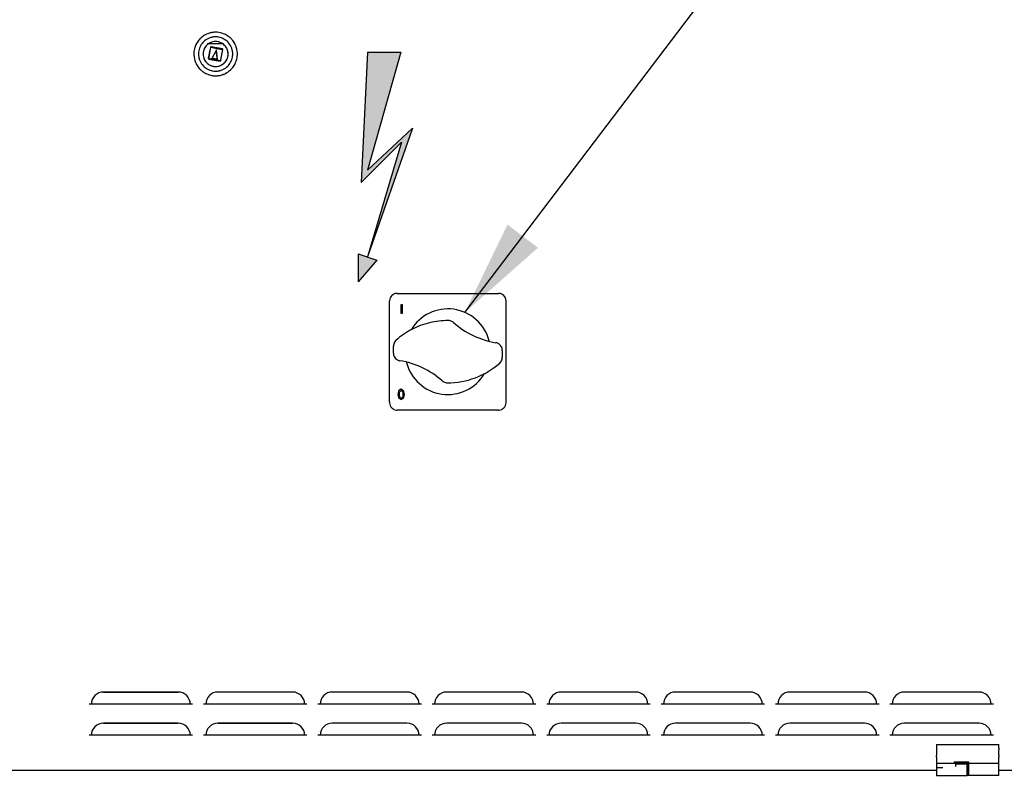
# Model space of a CAD drawing. Extents: x -156717 to 425753, y -51191 to 363295.
# Tile 320 of 502: x 139087 to 139720, y 112828 to 113314. Entities that reach past the tile are written whole.
import ezdxf

# ---------------------------------------------------------------- set-up
doc = ezdxf.new("R2010")
doc.units = 0
doc.header["$LTSCALE"] = 50
doc.layers.get('0').update_dxf_attribs({"linetype": 'CONTINUOUS'})
doc.layers.get('Defpoints').update_dxf_attribs({"linetype": 'CONTINUOUS'})
doc.layers.add('SYMBOLES', color=7, linetype='CONTINUOUS')
doc.layers.add('WL570---_TOEVOER', color=3, linetype='CONTINUOUS')
doc.styles.get("Standard").update_dxf_attribs({"font": 'ARIAL.TTF'})
doc.dimstyles.new('ISO-25', dxfattribs={"dimtxt": 2.5, "dimasz": 2.5, "dimexe": 1.25, "dimexo": 0.625, "dimtad": 1, "dimtih": 1, "dimdec": 4, "dimdsep": 46, "dimtxsty": 'Standard', "dimcen": 2.5, "dimadec": 0, "dimazin": 0, "dimtfac": 1, "dimtdec": 4, "dimtmove": 0, "dimatfit": 3, "dimfxl": 0, "dimtvp": 1, "dimtolj": 1, "dimtzin": 0, "dimarcsym": 0})

# ---------------------------------------------------------------- blocks, each defined once
blk = doc.blocks.new('*D171')
at = {"layer": 'Defpoints', "color": 0, "transparency": 16777216}
for p in [(140726.76, 113760.31), (138453.29, 112134.01), (140726.76, 112134.01)]:
    blk.add_point(p, dxfattribs=at)
at = {"layer": 'WL570---_TOEVOER', "color": 0, "lineweight": -2, "transparency": 16777216}
for p, q in [((138453.29, 112165.26), (138453.29, 113822.81)), ((140726.76, 112165.26), (140726.76, 113822.81)), ((138578.29, 113760.31), (140601.76, 113760.31))]:
    blk.add_line(p, q, dxfattribs=at)
at = {"layer": 'WL570---_TOEVOER', "color": 0, "transparency": 16777216}
for points in [[(138578.29, 113781.15), (138578.29, 113739.48), (138453.29, 113760.31)], [(140601.76, 113781.15), (140601.76, 113739.48), (140726.76, 113760.31)]]:
    blk.add_solid(points, dxfattribs=at)
at = {"layer": 'WL570---_TOEVOER', "color": 0, "transparency": 16777216, "insert": (139607.85, 113855.43), "char_height": 125, "attachment_point": 5}
blk.add_mtext('\\A1;2273 HT', dxfattribs=at)
blk = doc.blocks.new('ELECTRIQUE_BL3', base_point=(332.372, 254.854))
at = {"layer": 'SYMBOLES', "color": 2, "linetype": 'Continuous'}
for p, q in [((331.902, 257.854), (331.744, 254.449)), ((331.902, 257.854), (332.775, 257.854)), ((332.775, 257.854), (331.906, 254.773)), ((331.906, 254.773), (333.08, 255.869)), ((333.08, 255.869), (331.906, 252.503)), ((331.744, 254.449), (332.798, 255.503)), ((332.798, 255.503), (331.906, 252.503)), ((331.663, 252.584), (331.663, 251.854)), ((331.663, 252.584), (332.149, 252.422)), ((332.149, 252.422), (331.663, 251.854))]:
    blk.add_line(p, q, dxfattribs=at)
for points in [[(331.906, 254.773), (331.744, 254.449), (332.775, 257.854)], [(331.744, 254.449), (331.902, 257.854), (332.775, 257.854)], [(331.906, 254.773), (333.08, 255.869), (332.798, 255.503)], [(333.08, 255.869), (331.906, 252.503), (332.798, 255.503)], [(332.798, 255.503), (331.744, 254.449), (331.906, 254.773)], [(331.663, 251.854), (331.663, 252.584), (332.149, 252.422)]]:
    blk.add_solid(points, dxfattribs=at)

msp = doc.modelspace()

# ---------------------------------------------------------------- linework, layer by layer
at = {"color": 2, "linetype": 'Continuous'}
for p, q in [((139372.91326, 113126.08265), (139619.28542, 113450.40251)), ((139209.52146, 113296.55939), (139208.34141, 113290.25789)), ((139208.61611, 113290.17113), (139209.71808, 113296.52257)), ((139209.68393, 113296.52896), (139209.56746, 113296.55078)), ((139209.56746, 113296.55078), (139209.81638, 113296.50416)), ((139209.58859, 113296.69945), (139209.81638, 113296.50416)), ((139209.81638, 113296.50416), (139209.68393, 113296.52896)), ((139209.71808, 113296.52257), (139213.45369, 113295.82302)), ((139209.81638, 113296.50416), (139209.82846, 113296.78622)), ((139209.84785, 113296.67223), (139209.81638, 113296.50416)), ((139209.82846, 113296.78622), (139209.84785, 113296.67223)), ((139213.50892, 113296.11794), (139209.87161, 113296.79908)), ((139212.51964, 113293.38481), (139210.94772, 113290.34004)), ((139211.07211, 113290.27582), (139212.64403, 113293.32059)), ((139213.0548, 113294.42141), (139212.51964, 113293.38481)), ((139212.64403, 113293.32059), (139213.17919, 113294.35719)), ((139213.26887, 113294.83605), (139213.0548, 113294.42141)), ((139213.17919, 113294.35719), (139213.30301, 113293.19719)), ((139213.31839, 113294.37205), (139213.26887, 113294.83605)), ((139213.30301, 113293.19719), (139213.64546, 113289.98887)), ((139213.44221, 113293.21204), (139213.31839, 113294.37205)), ((139213.78466, 113290.00373), (139213.44221, 113293.21204)), ((139213.45369, 113295.82302), (139217.18931, 113295.12346)), ((139217.14623, 113295.43679), (139213.50892, 113296.11794)), ((139217.18931, 113295.12346), (139215.94484, 113288.47797)), ((139216.11568, 113288.30355), (139217.38592, 113295.08665)), ((139217.22068, 113295.41245), (139217.091, 113295.14188)), ((139217.13762, 113295.3908), (139217.091, 113295.14188)), ((139217.091, 113295.14188), (139217.11581, 113295.27432)), ((139217.091, 113295.14188), (139217.37306, 113295.1298)), ((139217.25907, 113295.1104), (139217.091, 113295.14188)), ((139217.11581, 113295.27432), (139217.13762, 113295.3908)), ((139217.37306, 113295.1298), (139217.25907, 113295.1104)), ((139208.27699, 113289.91389), (139208.15918, 113289.28477)), ((139208.17204, 113289.24161), (139208.28603, 113289.26101)), ((139208.4541, 113289.22954), (139208.17204, 113289.24161)), ((139208.34141, 113290.25789), (139208.27699, 113289.91389)), ((139208.28603, 113289.26101), (139208.4541, 113289.22954)), ((139208.32442, 113288.95896), (139208.4541, 113289.22954)), ((139208.39887, 113288.93462), (139210.48228, 113288.54447)), ((139208.40748, 113288.98062), (139208.4541, 113289.22954)), ((139208.42929, 113289.09709), (139208.40748, 113288.98062)), ((139208.4541, 113289.22954), (139208.42929, 113289.09709)), ((139208.43569, 113289.13123), (139208.55736, 113289.83251)), ((139210.53365, 113288.76724), (139208.43569, 113289.13123)), ((139208.55736, 113289.83251), (139208.61611, 113290.17113)), ((139210.74671, 113289.9507), (139210.44462, 113289.36555)), ((139210.44462, 113289.36555), (139211.0919, 113289.24434)), ((139210.48228, 113288.54447), (139210.94462, 113288.45789)), ((139211.00166, 113288.68604), (139210.53365, 113288.76724)), ((139210.65532, 113289.46852), (139210.8711, 113289.88648)), ((139211.11767, 113289.38193), (139210.65532, 113289.46852)), ((139210.94772, 113290.34004), (139210.74671, 113289.9507)), ((139210.8711, 113289.88648), (139211.07211, 113290.27582)), ((139210.94462, 113288.45789), (139213.12773, 113288.04907)), ((139213.18984, 113288.3064), (139211.00166, 113288.68604)), ((139211.0919, 113289.24434), (139213.27501, 113288.83551)), ((139213.30078, 113288.97311), (139211.11767, 113289.38193)), ((139213.12773, 113288.04907), (139213.59008, 113287.96249)), ((139213.64866, 113288.22679), (139213.18984, 113288.3064)), ((139213.27501, 113288.83551), (139213.92229, 113288.7143)), ((139213.76312, 113288.88653), (139213.30078, 113288.97311)), ((139213.59008, 113287.96249), (139215.67349, 113287.57234)), ((139213.64546, 113289.98887), (139213.7132, 113289.35426)), ((139215.82702, 113287.84885), (139213.64866, 113288.22679)), ((139213.7132, 113289.35426), (139213.76312, 113288.88653)), ((139213.8524, 113289.36911), (139213.78466, 113290.00373)), ((139213.92229, 113288.7143), (139213.8524, 113289.36911)), ((139215.69725, 113287.69919), (139215.72872, 113287.86725)), ((139215.71664, 113287.5852), (139215.69725, 113287.69919)), ((139215.72872, 113287.86725), (139215.71664, 113287.5852)), ((139215.72872, 113287.86725), (139215.86117, 113287.84245)), ((139215.97764, 113287.82064), (139215.72872, 113287.86725)), ((139215.99929, 113287.73758), (139215.72872, 113287.86725)), ((139215.94484, 113288.47797), (139215.82702, 113287.84885)), ((139215.86117, 113287.84245), (139215.97764, 113287.82064)), ((139216.02364, 113287.81203), (139216.11568, 113288.30355))]:
    msp.add_line(p, q, dxfattribs=at)
at = {"color": 6, "linetype": 'Continuous'}
for p, q in [((139207.66612, 113298.91869), (139208.95614, 113298.91869)), ((139208.95614, 113298.91869), (139209.59015, 113298.91869)), ((139209.59015, 113298.91869), (139212.77255, 113298.91869)), ((139212.77255, 113298.91869), (139215.95495, 113298.91869)), ((139215.95495, 113298.91869), (139217.77897, 113298.91869)), ((139208.38126, 113290.47068), (139209.22395, 113294.97068)), ((139209.87161, 113296.79908), (139210.56216, 113296.66976)), ((139210.56216, 113296.66976), (139213.50892, 113296.11794)), ((139212.95501, 113293.16004), (139213.03398, 113293.58195)), ((139213.03398, 113293.58195), (139213.1088, 113293.98172)), ((139213.1088, 113293.98172), (139213.17919, 113294.35719)), ((139213.50892, 113296.11794), (139215.73272, 113295.7015)), ((139215.73272, 113295.7015), (139217.14623, 113295.43679)), ((139208.15918, 113289.28477), (139208.27699, 113289.91389)), ((139208.27699, 113289.91389), (139208.38126, 113290.47068)), ((139209.79733, 113288.67274), (139210.48228, 113288.54447)), ((139210.48228, 113288.54447), (139213.59008, 113287.96249)), ((139210.65532, 113289.46852), (139210.8114, 113289.54483)), ((139210.8114, 113289.54483), (139210.98839, 113289.63133)), ((139210.98839, 113289.63133), (139211.18208, 113289.72593)), ((139213.3652, 113289.31711), (139213.51137, 113289.15901)), ((139213.51137, 113289.15901), (139213.64507, 113289.01434)), ((139213.59008, 113287.96249), (139214.9783, 113287.70252)), ((139213.64507, 113289.01434), (139213.76312, 113288.88653)), ((139214.9783, 113287.70252), (139215.67349, 113287.57234)), ((139324.48883, 113068.33508), (139324.48883, 113133.34455)), ((139329.48956, 113138.34528), (139394.49904, 113138.34528)), ((139399.49977, 113068.33508), (139399.49977, 113133.34455)), ((139331.98993, 113131.23102), (139332.70743, 113131.23102)), ((139331.98993, 113125.28603), (139331.98993, 113131.23102)), ((139332.70743, 113131.23102), (139332.70743, 113125.28603)), ((139332.70743, 113125.28603), (139331.98993, 113125.28603)), ((139326.9892, 113100.00049), (139326.9892, 113104.38135)), ((139396.9994, 113101.67914), (139396.9994, 113097.29828)), ((139331.89493, 113076.66311), (139330.37449, 113075.61688)), ((139333.54328, 113075.71581), (139331.89493, 113076.66311)), ((139329.99038, 113074.16838), (139329.7696, 113073.33581)), ((139329.7696, 113073.33581), (139330.43658, 113070.9558)), ((139330.37449, 113075.61688), (139329.99038, 113074.16838)), ((139330.43658, 113070.9558), (139332.08493, 113070.00851)), ((139330.84976, 113073.33581), (139330.93691, 113074.27153)), ((139330.92852, 113072.44547), (139330.84976, 113073.33581)), ((139331.12492, 113071.73307), (139330.92852, 113072.44547)), ((139330.93691, 113074.27153), (139331.15645, 113075.01466)), ((139331.42479, 113071.20246), (139331.12492, 113071.73307)), ((139331.15645, 113075.01466), (139331.49824, 113075.55179)), ((139331.81383, 113070.90628), (139331.42479, 113071.20246)), ((139331.49824, 113075.55179), (139331.94193, 113075.79386)), ((139332.03792, 113070.87776), (139331.81383, 113070.90628)), ((139331.94193, 113075.79386), (139332.16603, 113075.76534)), ((139332.48161, 113071.11982), (139332.03792, 113070.87776)), ((139332.08493, 113070.00851), (139333.60537, 113071.05473)), ((139332.16603, 113075.76534), (139332.55507, 113075.46915)), ((139332.82341, 113071.65695), (139332.48161, 113071.11982)), ((139332.55507, 113075.46915), (139332.85494, 113074.93854)), ((139333.04295, 113072.40008), (139332.82341, 113071.65695)), ((139332.85494, 113074.93854), (139333.05134, 113074.22614)), ((139333.13009, 113073.33581), (139333.04295, 113072.40008)), ((139333.05134, 113074.22614), (139333.13009, 113073.33581)), ((139334.21025, 113073.33581), (139333.54328, 113075.71581)), ((139333.60537, 113071.05473), (139333.98947, 113072.50323)), ((139333.98947, 113072.50323), (139334.21025, 113073.33581)), ((139394.49904, 113063.33435), (139329.48956, 113063.33435)), ((139140.71605, 112882.05392), (139188.72304, 112882.05392)), ((139188.72304, 112882.05392), (139140.71605, 112882.05392)), ((139262.23376, 112882.05392), (139214.22676, 112882.05392)), ((139262.23376, 112882.05392), (139214.22676, 112882.05392)), ((139335.74448, 112882.05392), (139287.73748, 112882.05392)), ((139335.74448, 112882.05392), (139287.73748, 112882.05392)), ((139409.25519, 112882.05392), (139361.24819, 112882.05392)), ((139409.25519, 112882.05392), (139361.24819, 112882.05392)), ((139482.76591, 112882.05392), (139434.75891, 112882.05392)), ((139482.76591, 112882.05392), (139434.75891, 112882.05392)), ((139556.27662, 112882.05392), (139508.26962, 112882.05392)), ((139556.27662, 112882.05392), (139508.26962, 112882.05392)), ((139629.78734, 112882.05392), (139581.78034, 112882.05392)), ((139629.78734, 112882.05392), (139581.78034, 112882.05392)), ((139703.29805, 112882.05392), (139655.29106, 112882.05392)), ((139703.29805, 112882.05392), (139655.29106, 112882.05392)), ((139132.96892, 112874.30679), (139131.4687, 112874.30679)), ((139140.71605, 112874.30679), (139132.96892, 112874.30679)), ((139188.72304, 112874.30679), (139140.71605, 112874.30679)), ((139196.47017, 112874.30679), (139188.72304, 112874.30679)), ((139197.97039, 112874.30679), (139196.47017, 112874.30679)), ((139206.47963, 112874.30679), (139204.97941, 112874.30679)), ((139214.22676, 112874.30679), (139206.47963, 112874.30679)), ((139262.23376, 112874.30679), (139214.22676, 112874.30679)), ((139269.98089, 112874.30679), (139262.23376, 112874.30679)), ((139271.48111, 112874.30679), (139269.98089, 112874.30679)), ((139279.99035, 112874.30679), (139278.49013, 112874.30679)), ((139287.73748, 112874.30679), (139279.99035, 112874.30679)), ((139335.74448, 112874.30679), (139287.73748, 112874.30679)), ((139343.4916, 112874.30679), (139335.74448, 112874.30679)), ((139344.99182, 112874.30679), (139343.4916, 112874.30679)), ((139353.50106, 112874.30679), (139352.00085, 112874.30679)), ((139361.24819, 112874.30679), (139353.50106, 112874.30679)), ((139409.25519, 112874.30679), (139361.24819, 112874.30679)), ((139417.00232, 112874.30679), (139409.25519, 112874.30679)), ((139418.50254, 112874.30679), (139417.00232, 112874.30679)), ((139427.01178, 112874.30679), (139425.51156, 112874.30679)), ((139434.75891, 112874.30679), (139427.01178, 112874.30679)), ((139482.76591, 112874.30679), (139434.75891, 112874.30679)), ((139490.51304, 112874.30679), (139482.76591, 112874.30679)), ((139492.01325, 112874.30679), (139490.51304, 112874.30679)), ((139500.5225, 112874.30679), (139499.02228, 112874.30679)), ((139508.26962, 112874.30679), (139500.5225, 112874.30679)), ((139556.27662, 112874.30679), (139508.26962, 112874.30679)), ((139564.02375, 112874.30679), (139556.27662, 112874.30679)), ((139565.52397, 112874.30679), (139564.02375, 112874.30679)), ((139574.03321, 112874.30679), (139572.53299, 112874.30679)), ((139581.78034, 112874.30679), (139574.03321, 112874.30679)), ((139629.78734, 112874.30679), (139581.78034, 112874.30679)), ((139637.53447, 112874.30679), (139629.78734, 112874.30679)), ((139639.03469, 112874.30679), (139637.53447, 112874.30679)), ((139647.54393, 112874.30679), (139646.04371, 112874.30679)), ((139655.29106, 112874.30679), (139647.54393, 112874.30679)), ((139703.29805, 112874.30679), (139655.29106, 112874.30679)), ((139711.04518, 112874.30679), (139703.29805, 112874.30679)), ((139712.5454, 112874.30679), (139711.04518, 112874.30679)), ((139140.71605, 112862.05101), (139188.72304, 112862.05101)), ((139188.72304, 112862.05101), (139140.71605, 112862.05101)), ((139214.22676, 112862.05101), (139262.23376, 112862.05101)), ((139262.23376, 112862.05101), (139214.22676, 112862.05101)), ((139335.74448, 112862.05101), (139287.73748, 112862.05101)), ((139335.74448, 112862.05101), (139287.73748, 112862.05101)), ((139409.25519, 112862.05101), (139361.24819, 112862.05101)), ((139409.25519, 112862.05101), (139361.24819, 112862.05101)), ((139482.76591, 112862.05101), (139434.75891, 112862.05101)), ((139482.76591, 112862.05101), (139434.75891, 112862.05101)), ((139556.27662, 112862.05101), (139508.26962, 112862.05101)), ((139556.27662, 112862.05101), (139508.26962, 112862.05101)), ((139629.78734, 112862.05101), (139581.78034, 112862.05101)), ((139629.78734, 112862.05101), (139581.78034, 112862.05101)), ((139703.29805, 112862.05101), (139655.29106, 112862.05101)), ((139703.29805, 112862.05101), (139655.29106, 112862.05101)), ((139132.96892, 112854.30388), (139131.4687, 112854.30388)), ((139140.71605, 112854.30388), (139132.96892, 112854.30388)), ((139188.72304, 112854.30388), (139140.71605, 112854.30388)), ((139196.47017, 112854.30388), (139188.72304, 112854.30388)), ((139197.97039, 112854.30388), (139196.47017, 112854.30388)), ((139206.47963, 112854.30388), (139204.97941, 112854.30388)), ((139214.22676, 112854.30388), (139206.47963, 112854.30388)), ((139262.23376, 112854.30388), (139214.22676, 112854.30388)), ((139269.98089, 112854.30388), (139262.23376, 112854.30388)), ((139271.48111, 112854.30388), (139269.98089, 112854.30388)), ((139279.99035, 112854.30388), (139278.49013, 112854.30388)), ((139287.73748, 112854.30388), (139279.99035, 112854.30388)), ((139335.74448, 112854.30388), (139287.73748, 112854.30388)), ((139343.4916, 112854.30388), (139335.74448, 112854.30388)), ((139344.99182, 112854.30388), (139343.4916, 112854.30388)), ((139353.50106, 112854.30388), (139352.00085, 112854.30388)), ((139361.24819, 112854.30388), (139353.50106, 112854.30388)), ((139409.25519, 112854.30388), (139361.24819, 112854.30388)), ((139417.00232, 112854.30388), (139409.25519, 112854.30388)), ((139418.50254, 112854.30388), (139417.00232, 112854.30388)), ((139427.01178, 112854.30388), (139425.51156, 112854.30388)), ((139434.75891, 112854.30388), (139427.01178, 112854.30388)), ((139482.76591, 112854.30388), (139434.75891, 112854.30388)), ((139490.51304, 112854.30388), (139482.76591, 112854.30388)), ((139492.01325, 112854.30388), (139490.51304, 112854.30388)), ((139500.5225, 112854.30388), (139499.02228, 112854.30388)), ((139508.26962, 112854.30388), (139500.5225, 112854.30388)), ((139556.27662, 112854.30388), (139508.26962, 112854.30388)), ((139564.02375, 112854.30388), (139556.27662, 112854.30388)), ((139565.52397, 112854.30388), (139564.02375, 112854.30388)), ((139574.03321, 112854.30388), (139572.53299, 112854.30388)), ((139581.78034, 112854.30388), (139574.03321, 112854.30388)), ((139629.78734, 112854.30388), (139581.78034, 112854.30388)), ((139637.53447, 112854.30388), (139629.78734, 112854.30388)), ((139639.03469, 112854.30388), (139637.53447, 112854.30388)), ((139647.54393, 112854.30388), (139646.04371, 112854.30388)), ((139655.29106, 112854.30388), (139647.54393, 112854.30388)), ((139703.29805, 112854.30388), (139655.29106, 112854.30388)), ((139676.04008, 112848.303), (139716.04591, 112848.303)), ((139676.04008, 112848.303), (139676.04008, 112846.30271)), ((139711.04518, 112854.30388), (139703.29805, 112854.30388)), ((139712.5454, 112854.30388), (139711.04518, 112854.30388)), ((139716.04591, 112846.30271), (139716.04591, 112848.303)), ((139676.04008, 112846.30271), (139676.04008, 112844.87322)), ((139676.04008, 112844.87322), (139676.04008, 112844.51609)), ((139676.04008, 112844.51609), (139676.04008, 112843.57831)), ((139676.04008, 112843.57831), (139676.04008, 112841.30198)), ((139716.04591, 112846.30271), (139716.04591, 112844.87322)), ((139716.04591, 112844.51609), (139716.04591, 112844.87322)), ((139716.04591, 112841.30198), (139716.04591, 112844.51609)), ((139676.04008, 112840.30184), (139676.04008, 112841.30198)), ((139676.04008, 112840.30184), (139676.04008, 112839.41154)), ((139676.04008, 112839.41154), (139676.04008, 112837.77022)), ((139676.04008, 112837.77022), (139676.04008, 112836.77291)), ((139676.04008, 112836.30125), (139676.04008, 112835.89298)), ((139676.04008, 112836.30125), (139680.04066, 112836.30125)), ((139676.04008, 112835.89298), (139676.04008, 112835.49948)), ((139676.04008, 112835.49948), (139676.04008, 112833.206)), ((139680.04066, 112836.30125), (139681.04081, 112836.30125)), ((139681.04081, 112836.30125), (139681.96501, 112836.30125)), ((139681.96501, 112836.30125), (139685.11734, 112836.30125)), ((139685.11734, 112836.30125), (139687.44174, 112836.30125)), ((139687.44174, 112837.3014), (139688.14184, 112837.3014)), ((139687.44174, 112836.77291), (139687.44174, 112837.3014)), ((139687.44174, 112836.32218), (139687.44174, 112836.77291)), ((139687.44174, 112836.30125), (139688.14184, 112836.30125)), ((139688.14184, 112837.3014), (139693.64265, 112837.3014)), ((139688.14184, 112836.91403), (139693.84268, 112836.91403)), ((139688.14184, 112836.91403), (139688.14184, 112836.30125)), ((139688.14184, 112836.30125), (139690.04212, 112836.30125)), ((139690.04212, 112835.65584), (139688.14184, 112835.65584)), ((139688.14184, 112835.65584), (139688.14184, 112835.02019)), ((139690.04212, 112836.30125), (139693.84268, 112836.30125)), ((139693.84268, 112835.65584), (139690.04212, 112835.65584)), ((139693.64265, 112837.3014), (139694.34275, 112837.3014)), ((139693.84268, 112836.91403), (139694.34275, 112836.91403)), ((139693.84268, 112836.30125), (139694.34275, 112836.30125)), ((139694.34275, 112835.65584), (139693.84268, 112835.65584)), ((139694.34275, 112837.3014), (139695.64294, 112837.3014)), ((139694.34275, 112836.91403), (139695.64294, 112836.91403)), ((139694.34275, 112836.30125), (139695.64294, 112836.30125)), ((139695.64294, 112835.65584), (139694.34275, 112835.65584)), ((139695.64294, 112837.3014), (139696.44305, 112837.3014)), ((139695.64294, 112836.10122), (139695.64294, 112836.91403)), ((139695.64294, 112836.18278), (139695.64294, 112836.30125)), ((139695.64294, 112836.10122), (139695.64294, 112836.18278)), ((139695.64294, 112836.10122), (139695.64294, 112835.71337)), ((139695.64294, 112835.88803), (139695.64294, 112836.10122)), ((139695.64294, 112834.32597), (139695.64294, 112835.88803)), ((139695.64294, 112835.71337), (139695.64294, 112835.30111)), ((139696.44305, 112836.10122), (139696.043, 112836.10122)), ((139696.44305, 112836.10122), (139696.043, 112836.10122)), ((139696.44305, 112837.3014), (139696.44305, 112836.91403)), ((139696.44305, 112836.91403), (139696.44305, 112836.18278)), ((139707.19919, 112836.10122), (139696.44305, 112836.10122)), ((139696.44305, 112835.81939), (139696.44305, 112836.10122)), ((139696.44305, 112836.10122), (139696.44305, 112835.71337)), ((139696.44305, 112835.74522), (139696.44305, 112835.81939)), ((139696.44305, 112834.40098), (139696.44305, 112835.74522)), ((139696.44305, 112835.71337), (139696.44305, 112835.30111)), ((139708.04475, 112836.10122), (139707.19919, 112836.10122)), ((139709.86472, 112836.10122), (139708.04475, 112836.10122)), ((139714.04562, 112836.10122), (139709.86472, 112836.10122)), ((139716.04591, 112836.10122), (139714.04562, 112836.10122)), ((139716.04591, 112841.30198), (139716.04591, 112840.30184)), ((139716.04591, 112837.77022), (139716.04591, 112840.30184)), ((139716.04591, 112836.18278), (139716.04591, 112837.77022)), ((139716.04591, 112835.81939), (139716.04591, 112836.10122)), ((139716.04591, 112835.74542), (139716.04591, 112835.81939)), ((139716.04591, 112833.13062), (139716.04591, 112835.74542)), ((138830.41681, 112831.8006), (139676.04008, 112831.8006)), ((139680.04066, 112833.30082), (139676.04008, 112833.30082)), ((139676.04008, 112833.206), (139676.04008, 112831.42704)), ((139676.04008, 112831.42704), (139676.04008, 112828.30009)), ((139688.14184, 112835.02019), (139688.14184, 112834.21883)), ((139695.64294, 112835.30111), (139695.64294, 112834.32597)), ((139695.64294, 112834.32597), (139695.64294, 112833.16074)), ((139695.64294, 112833.60914), (139695.64294, 112834.32597)), ((139695.64294, 112833.1743), (139695.64294, 112833.60914)), ((139695.64294, 112831.39534), (139695.64294, 112833.1743)), ((139695.64294, 112833.16074), (139695.64294, 112831.47072)), ((139695.64294, 112831.47072), (139695.64294, 112831.01995)), ((139695.64294, 112830.27538), (139695.64294, 112831.39534)), ((139695.64294, 112831.01995), (139695.64294, 112830.27538)), ((139695.64294, 112830.27538), (139695.64294, 112829.30023)), ((139695.64294, 112828.70836), (139695.64294, 112830.27538)), ((139695.64294, 112829.30023), (139695.64294, 112828.89268)), ((139696.44305, 112835.30111), (139696.44305, 112834.32597)), ((139696.44305, 112833.13062), (139696.44305, 112834.40098)), ((139696.44305, 112834.32597), (139696.44305, 112833.16074)), ((139696.44305, 112833.16074), (139696.44305, 112831.47072)), ((139696.44305, 112831.4406), (139696.44305, 112833.13062)), ((139696.44305, 112831.47072), (139696.44305, 112831.01995)), ((139696.44305, 112830.20036), (139696.44305, 112831.4406)), ((139696.44305, 112831.01995), (139696.44305, 112830.27538)), ((139696.44305, 112830.27538), (139696.44305, 112828.89268)), ((139696.44305, 112829.30023), (139696.44305, 112830.20036)), ((139696.44305, 112828.88797), (139696.44305, 112829.30023)), ((139716.04591, 112831.4406), (139716.04591, 112833.13062)), ((139716.04591, 112831.8006), (139917.07522, 112831.8006)), ((139716.04591, 112828.50012), (139716.04591, 112831.4406)), ((139680.04066, 112828.30009), (139676.04008, 112828.30009)), ((139681.04081, 112828.30009), (139680.04066, 112828.30009)), ((139690.04212, 112828.30009), (139681.04081, 112828.30009)), ((139693.84268, 112828.30009), (139690.04212, 112828.30009)), ((139694.34275, 112828.30009), (139693.84268, 112828.30009)), ((139695.64294, 112828.30009), (139694.34275, 112828.30009)), ((139695.64294, 112828.89268), (139695.64294, 112828.50012)), ((139695.64294, 112828.50012), (139695.64294, 112828.70836)), ((139695.64294, 112828.30009), (139695.64294, 112828.50012)), ((139696.44305, 112828.50012), (139696.043, 112828.50012)), ((139696.44305, 112828.50012), (139696.043, 112828.50012)), ((139696.44305, 112828.89268), (139696.44305, 112828.50012)), ((139696.44305, 112828.50012), (139696.44305, 112828.88797)), ((139708.04475, 112828.50012), (139696.44305, 112828.50012)), ((139714.04562, 112828.50012), (139708.04475, 112828.50012)), ((139716.04591, 112828.50012), (139714.04562, 112828.50012))]:
    msp.add_line(p, q, dxfattribs=at)
for centre, radius, start, end in [((139212.77255, 113292.18571), 14.00204, 120.60870471, 126.00000001), ((139212.77255, 113292.18571), 14.00204, 118.15507393, 120.60870471), ((139212.77255, 113292.18571), 14.00204, 111.33063125, 118.15507393), ((139212.77255, 113292.18571), 14.00204, 101.71033373, 111.33063125), ((139212.77255, 113292.18571), 14.00204, 100.39077501, 101.71033373), ((139212.77255, 113292.18571), 14.00204, 98.21726778, 100.39077501), ((139212.77255, 113292.18571), 14.00204, 93.85714286, 98.21726778), ((139212.77255, 113292.18571), 14.00204, 90.00000001, 93.85714286), ((139212.77255, 113292.18571), 14.00204, 86.14285715, 90.00000001), ((139212.77255, 113292.18571), 14.00204, 68.66934613, 86.14285715), ((139212.77255, 113292.18571), 14.00204, 56.85572443, 68.66934613), ((139212.77255, 113292.18571), 14.00204, 54.00000001, 56.85572443), ((139212.77255, 113292.18571), 14.00204, 157.32672047, 159.13068778), ((139212.77255, 113292.18571), 14.00204, 154.56828343, 157.32672047), ((139212.77255, 113292.18571), 14.00204, 147.87725513, 154.56828343), ((139212.77255, 113292.18571), 14.00204, 135.86515011, 147.87725513), ((139212.77255, 113292.18571), 14.00204, 133.75087105, 135.86515011), ((139212.77255, 113292.18571), 11.0016, 138.29163945, 155.33419811), ((139212.77255, 113292.18571), 14.00204, 131.68028168, 133.75087105), ((139212.77255, 113292.18571), 14.00204, 126.00000001, 131.68028168), ((139212.77255, 113292.18571), 11.0016, 135.36075429, 138.29163945), ((139212.77255, 113292.18571), 11.0016, 114.69650959, 135.36075429), ((139212.77255, 113292.18571), 8.05117, 135.00000001, 154.52824016), ((139212.77255, 113292.18571), 8.00117, 135.27225686, 153.76913592), ((139212.77255, 113292.18571), 8.05117, 120.988092, 135.00000001), ((139212.77255, 113292.18571), 8.00117, 132.52970617, 135.27225686), ((139212.77255, 113292.18571), 8.00117, 129.61558042, 132.52970617), ((139212.77255, 113292.18571), 8.00117, 125.91956758, 129.61558042), ((139212.77255, 113292.18571), 11.0016, 104.11421353, 114.69650959), ((139212.77255, 113292.18571), 8.05117, 115.15490762, 120.988092), ((139212.77255, 113292.18571), 8.05117, 90.00000001, 115.15490762), ((139212.77255, 113292.18571), 11.0016, 102.12490626, 104.11421353), ((139212.77255, 113292.18571), 11.0016, 96.30666529, 102.12490626), ((139212.77255, 113292.18571), 11.0016, 93.75151342, 96.30666529), ((139212.77255, 113292.18571), 11.0016, 90.00000001, 93.75151342), ((139212.77255, 113292.18571), 11.0016, 83.72017854, 90.00000001), ((139212.77255, 113292.18571), 8.05117, 64.84509239, 90.00000001), ((139212.77255, 113292.18571), 11.0016, 75.74910438, 83.72017854), ((139212.77255, 113292.18571), 11.0016, 74.40025579, 75.74910438), ((139212.77255, 113292.18571), 11.0016, 65.24783988, 74.40025579), ((139212.77255, 113292.18571), 8.05117, 45.910853, 64.84509239), ((139212.77255, 113292.18571), 11.0016, 48.25458403, 65.24783988), ((139212.77255, 113292.18571), 8.00117, 45.33305707, 53.04108837), ((139212.77255, 113292.18571), 8.05117, 30.37627867, 45.910853), ((139212.77255, 113292.18571), 8.00117, 42.07845527, 45.33305707), ((139212.77255, 113292.18571), 8.00117, 39.38220876, 42.07845527), ((139212.77255, 113292.18571), 8.00117, 34.38310441, 39.38220876), ((139212.77255, 113292.18571), 11.0016, 44.98977772, 48.25458403), ((139212.77255, 113292.18571), 11.0016, 24.72630384, 44.98977772), ((139212.77255, 113292.18571), 14.00204, 51.97557972, 54.00000001), ((139212.77255, 113292.18571), 14.00204, 49.70550186, 51.97557972), ((139212.77255, 113292.18571), 14.00204, 48.50767718, 49.70550186), ((139212.77255, 113292.18571), 14.00204, 46.14536278, 48.50767718), ((139212.77255, 113292.18571), 14.00204, 43.45751268, 46.14536278), ((139212.77255, 113292.18571), 14.00204, 32.12284963, 43.45751268), ((139212.77255, 113292.18571), 14.00204, 25.87695271, 32.12284963), ((139212.77255, 113292.18571), 14.00204, 22.86123839, 25.87695271), ((139212.77255, 113292.18571), 14.00204, 20.86931223, 22.86123839), ((139212.77255, 113292.18571), 14.00204, 177.48582902, 198.00000001), ((139212.77255, 113292.18571), 14.00204, 162.00000001, 177.48582902), ((139212.77255, 113292.18571), 14.00204, 159.13068778, 162.00000001), ((139212.77255, 113292.18571), 11.0016, 174.09497736, 180.22400794), ((139212.77255, 113292.18571), 11.0016, 180.22400794, 183.68668924), ((139212.77255, 113292.18571), 11.0016, 183.68668924, 186.04455984), ((139212.77255, 113292.18571), 11.0016, 164.67726232, 174.09497736), ((139212.77255, 113292.18571), 11.0016, 186.04455984, 191.28111588), ((139212.77255, 113292.18571), 11.0016, 155.33419811, 164.67726232), ((139212.77255, 113292.18571), 8.05117, 154.52824016, 180.00000001), ((139212.77255, 113292.18571), 8.05117, 180.00000001, 205.47173572), ((139212.77255, 113292.18571), 8.00117, 174.57013606, 198.63968416), ((139212.77255, 113292.18571), 8.00117, 169.61733463, 174.57013606), ((139212.77255, 113292.18571), 8.00117, 153.76913592, 169.61733463), ((139209.81638, 113296.50416), 0.30004, 79.3933267, 169.39332639), ((139217.091, 113295.14188), 0.30004, 15.40304602, 79.3933264), ((139212.77255, 113292.18571), 8.00117, 31.84501518, 34.38310441), ((139212.77255, 113292.18571), 8.00117, 28.75613146, 31.84501518), ((139212.77255, 113292.18571), 8.05117, 25.47186904, 30.37627867), ((139212.77255, 113292.18571), 8.00117, 26.71903109, 28.75613146), ((139212.77255, 113292.18571), 8.00117, 18.63968416, 26.71903109), ((139212.77255, 113292.18571), 8.05117, 0.00000001, 25.47186904), ((139212.77255, 113292.18571), 8.05117, 334.52811891, 0), ((139212.77255, 113292.18571), 8.00117, 354.57013606, 18.63968416), ((139212.77255, 113292.18571), 8.00117, 349.61733463, 354.57013606), ((139212.77255, 113292.18571), 11.0016, 14.22434145, 24.72630384), ((139212.77255, 113292.18571), 11.0016, 344.67726233, 354.09497736), ((139212.77255, 113292.18571), 11.0016, 11.39143733, 14.22434145), ((139212.77255, 113292.18571), 11.0016, 6.04455984, 11.39143733), ((139212.77255, 113292.18571), 11.0016, 3.68668924, 6.04455984), ((139212.77255, 113292.18571), 11.0016, 354.09497736, 0.22400794), ((139212.77255, 113292.18571), 11.0016, 0.22400794, 3.68668924), ((139212.77255, 113292.18571), 14.00204, 18.00000001, 20.86931223), ((139212.77255, 113292.18571), 14.00204, 357.48582902, 18.00000001), ((139212.77255, 113292.18571), 14.00204, 342.00000001, 357.48582902), ((139212.77255, 113292.18571), 14.00204, 198.00000001, 200.86931223), ((139212.77255, 113292.18571), 14.00204, 200.86931223, 202.62998715), ((139212.77255, 113292.18571), 14.00204, 202.62998715, 205.87695272), ((139212.77255, 113292.18571), 14.00204, 205.87695272, 212.12281312), ((139212.77255, 113292.18571), 14.00204, 212.12281312, 224.27706192), ((139212.77255, 113292.18571), 11.0016, 191.28111588, 194.22434145), ((139212.77255, 113292.18571), 11.0016, 194.22434145, 204.72619911), ((139212.77255, 113292.18571), 11.0016, 204.72619911, 224.98977772), ((139212.77255, 113292.18571), 8.00117, 198.63968416, 206.71903109), ((139212.77255, 113292.18571), 8.05117, 205.47173572, 210.37627867), ((139212.77255, 113292.18571), 8.00117, 206.71903109, 208.75613146), ((139212.77255, 113292.18571), 8.00117, 208.75613146, 211.84501518), ((139212.77255, 113292.18571), 8.05117, 210.37627867, 225.00000001), ((139212.77255, 113292.18571), 8.00117, 211.84501518, 214.38310441), ((139212.77255, 113292.18571), 8.00117, 214.38310441, 219.38220876), ((139212.77255, 113292.18571), 8.00117, 219.38220876, 222.92521815), ((139212.77255, 113292.18571), 8.00117, 222.92521815, 225.33305707), ((139212.77255, 113292.18571), 8.05117, 225.00000001, 270.00000001), ((139212.77255, 113292.18571), 8.00117, 225.33305707, 243.52189393), ((139212.77255, 113292.18571), 8.00117, 243.52189393, 259.39332669), ((139212.77255, 113292.18571), 8.00117, 269.96023252, 289.31043672), ((139212.77255, 113292.18571), 8.05117, 270.00000001, 300.37627867), ((139212.77255, 113292.18571), 8.00117, 289.31043672, 295.90865024), ((139212.77255, 113292.18571), 8.00117, 295.90865024, 298.51824943), ((139212.77255, 113292.18571), 8.00117, 298.51824943, 301.88631608), ((139212.77255, 113292.18571), 8.05117, 300.37627867, 302.21169027), ((139212.77255, 113292.18571), 8.00117, 301.88631608, 304.75408098), ((139212.77255, 113292.18571), 8.05117, 302.21169027, 315.00000001), ((139212.77255, 113292.18571), 8.00117, 304.75408098, 309.61558042), ((139212.77255, 113292.18571), 8.00117, 309.61558042, 312.24998076), ((139212.77255, 113292.18571), 8.00117, 312.24998076, 315.27225686), ((139212.77255, 113292.18571), 8.00117, 315.27225686, 333.76913592), ((139212.77255, 113292.18571), 8.05117, 315.00000001, 334.52811891), ((139212.77255, 113292.18571), 8.00117, 333.76913592, 349.61733463), ((139212.77255, 113292.18571), 11.0016, 315.36075429, 318.29163945), ((139212.77255, 113292.18571), 11.0016, 318.29163945, 335.33412774), ((139212.77255, 113292.18571), 14.00204, 315.53497924, 327.8771845), ((139212.77255, 113292.18571), 11.0016, 335.33412774, 344.67726233), ((139212.77255, 113292.18571), 14.00204, 327.8771845, 334.56828343), ((139212.77255, 113292.18571), 14.00204, 334.56828343, 339.13068778), ((139212.77255, 113292.18571), 14.00204, 339.13068778, 342.00000001), ((139212.77255, 113292.18571), 14.00204, 224.27706192, 226.14536278), ((139212.77255, 113292.18571), 14.00204, 226.14536278, 229.70550186), ((139212.77255, 113292.18571), 14.00204, 229.70550186, 231.97557972), ((139212.77255, 113292.18571), 14.00204, 231.97557972, 234.00000001), ((139212.77255, 113292.18571), 14.00204, 234.00000001, 237.37012718), ((139212.77255, 113292.18571), 11.0016, 224.98977772, 228.25458403), ((139212.77255, 113292.18571), 14.00204, 237.37012718, 248.66936125), ((139212.77255, 113292.18571), 11.0016, 228.25458403, 245.24786071), ((139212.77255, 113292.18571), 14.00204, 248.66936125, 251.15172736), ((139212.77255, 113292.18571), 11.0016, 245.24786071, 254.40025579), ((139212.77255, 113292.18571), 14.00204, 251.15172736, 263.05362575), ((139212.77255, 113292.18571), 11.0016, 254.40025579, 255.74910438), ((139212.77255, 113292.18571), 11.0016, 255.74910438, 263.72017854), ((139212.77255, 113292.18571), 14.00204, 263.05362575, 266.14285715), ((139212.77255, 113292.18571), 8.00117, 259.39332669, 264.66046512), ((139212.77255, 113292.18571), 11.0016, 263.72017854, 270.00000001), ((139212.77255, 113292.18571), 8.00117, 264.66046512, 269.96023252), ((139212.77255, 113292.18571), 11.0016, 270.00000001, 273.75151342), ((139212.77255, 113292.18571), 11.0016, 273.75151342, 276.30666529), ((139212.77255, 113292.18571), 14.00204, 273.85714286, 276.94637426), ((139212.77255, 113292.18571), 11.0016, 276.30666529, 281.48268929), ((139212.77255, 113292.18571), 14.00204, 276.94637426, 278.21726778), ((139212.77255, 113292.18571), 14.00204, 278.21726778, 280.39077501), ((139212.77255, 113292.18571), 11.0016, 281.48268929, 284.11421353), ((139212.77255, 113292.18571), 14.00204, 280.39077501, 281.71033373), ((139212.77255, 113292.18571), 11.0016, 284.11421353, 294.69653817), ((139212.77255, 113292.18571), 14.00204, 281.71033373, 288.49502555), ((139212.77255, 113292.18571), 14.00204, 288.49502555, 291.330652), ((139212.77255, 113292.18571), 11.0016, 294.69653817, 315.36075429), ((139212.72254, 113288.86722), 11.25164, 296.70485225, 299.61765421), ((139212.77255, 113292.18571), 14.00204, 291.330652, 298.15507393), ((139212.77255, 113292.18571), 14.00204, 298.15507393, 300.60870471), ((139212.77255, 113292.18571), 14.00204, 300.60870471, 302.00090342), ((139212.77255, 113292.18571), 14.00204, 302.00090342, 306.00000001), ((139212.77255, 113292.18571), 14.00204, 306.00000001, 311.59677202), ((139212.77255, 113292.18571), 14.00204, 311.59677202, 313.75087105), ((139212.77255, 113292.18571), 14.00204, 313.75087105, 315.53497924), ((139212.77255, 113292.18571), 14.00204, 266.14285715, 270.00000001), ((139212.77255, 113292.18571), 14.00204, 270.00000001, 273.85714286), ((139329.48956, 113133.34455), 5.00073, 175.5, 180), ((139329.48956, 113133.34455), 5.00073, 135, 175.5), ((139329.48956, 113133.34455), 5.00073, 94.5, 135), ((139329.48956, 113133.34455), 5.00073, 90, 94.5), ((139394.49904, 113133.34455), 5.00073, 85.5, 90), ((139394.49904, 113133.34455), 5.00073, 45, 85.5), ((139394.49904, 113133.34455), 5.00073, 4.5, 45), ((139394.49904, 113133.34455), 5.00073, 0, 4.5), ((139361.9943, 113100.83982), 27.50401, 14.6772498, 149.24529637), ((139361.9943, 113070.83544), 50.00729, 89.59895129, 103.66940583), ((139362.30933, 113115.8409), 5.00073, 75.92995734, 89.59895129), ((139362.30933, 113115.8409), 5.00073, 48.59196944, 75.92995734), ((139361.9943, 113070.83544), 50.00729, 117.73986036, 131.8103149), ((139361.9943, 113070.83544), 50.00729, 103.66940583, 117.73986036), ((139402.00013, 113160.84856), 55.00802, 228.59196944, 260.40593177), ((139331.98993, 113104.38135), 5.00073, 131.8103149, 147.87354326), ((139361.9943, 113100.83982), 27.50401, 13.96260982, 14.6772498), ((139331.98993, 113104.38135), 5.00073, 163.93677163, 180), ((139331.98993, 113104.38135), 5.00073, 147.87354326, 163.93677163), ((139391.99868, 113101.67914), 5.00073, 53.60395451, 80.40593177), ((139391.99868, 113101.67914), 5.00073, 0, 53.60395451), ((139331.98993, 113100.00049), 5.00073, 180, 233.60395451), ((139331.98993, 113100.00049), 5.00073, 233.60395451, 260.40593177), ((139321.98847, 113040.83107), 55.00802, 48.59196944, 80.40593177), ((139391.99868, 113097.29828), 5.00073, 327.87354326, 343.93677163), ((139391.99868, 113097.29828), 5.00073, 343.93677163, 0), ((139361.9943, 113100.83982), 27.50401, 193.96260982, 194.6772498), ((139361.9943, 113100.83982), 27.50401, 194.6772498, 329.24529637), ((139361.9943, 113130.84419), 50.00729, 269.59895129, 311.8103149), ((139391.99868, 113097.29828), 5.00073, 311.8103149, 327.87354326), ((139361.67928, 113085.83873), 5.00073, 228.59196944, 255.92995734), ((139361.67928, 113085.83873), 5.00073, 255.92995734, 269.59895129), ((139329.48956, 113068.33508), 5.00073, 180, 184.5), ((139329.48956, 113068.33508), 5.00073, 184.5, 225), ((139329.48956, 113068.33508), 5.00073, 225, 265.5), ((139329.48956, 113068.33508), 5.00073, 265.5, 270), ((139394.49904, 113068.33508), 5.00073, 270, 274.5), ((139394.49904, 113068.33508), 5.00073, 274.5, 315), ((139394.49904, 113068.33508), 5.00073, 315, 355.5), ((139394.49904, 113068.33508), 5.00073, 355.5, 0), ((139140.71605, 112874.30679), 7.74713, 90.00000001, 180.00000001), ((139140.71605, 112874.30679), 7.74713, 90.00000001, 180.00000001), ((139188.72304, 112874.30679), 7.74713, 45, 90.00000001), ((139188.72304, 112874.30679), 7.74713, 45, 90.00000001), ((139188.72304, 112874.30679), 7.74713, 0.00000001, 45), ((139188.72304, 112874.30679), 7.74713, 0.00000001, 45), ((139214.22676, 112874.30679), 7.74713, 135.00000028, 180.00000001), ((139214.22676, 112874.30679), 7.74713, 135.00000022, 180.00000001), ((139214.22676, 112874.30679), 7.74713, 90.00000001, 135.00000028), ((139214.22676, 112874.30679), 7.74713, 90.00000001, 135.00000022), ((139262.23376, 112874.30679), 7.74713, 0.00000001, 90.00000001), ((139262.23376, 112874.30679), 7.74713, 0.00000001, 90.00000001), ((139287.73748, 112874.30679), 7.74713, 90.00000001, 180.00000001), ((139287.73748, 112874.30679), 7.74713, 90.00000001, 180.00000001), ((139335.74448, 112874.30679), 7.74713, 0.00000001, 90.00000001), ((139335.74448, 112874.30679), 7.74713, 0.00000001, 90.00000001), ((139361.24819, 112874.30679), 7.74713, 135.00000028, 180.00000001), ((139361.24819, 112874.30679), 7.74713, 135.00000022, 180.00000001), ((139361.24819, 112874.30679), 7.74713, 90.00000001, 135.00000028), ((139361.24819, 112874.30679), 7.74713, 90.00000001, 135.00000022), ((139409.25519, 112874.30679), 7.74713, 0.00000001, 90.00000001), ((139409.25519, 112874.30679), 7.74713, 0.00000001, 90.00000001), ((139434.75891, 112874.30679), 7.74713, 90.00000001, 180.00000001), ((139434.75891, 112874.30679), 7.74713, 90.00000001, 180.00000001), ((139482.76591, 112874.30679), 7.74713, 0.00000001, 90.00000001), ((139482.76591, 112874.30679), 7.74713, 0.00000001, 90.00000001), ((139508.26962, 112874.30679), 7.74713, 135.00000028, 180.00000001), ((139508.26962, 112874.30679), 7.74713, 135.00000022, 180.00000001), ((139508.26962, 112874.30679), 7.74713, 90.00000001, 135.00000028), ((139508.26962, 112874.30679), 7.74713, 90.00000001, 135.00000022), ((139556.27662, 112874.30679), 7.74713, 0.00000001, 90.00000001), ((139556.27662, 112874.30679), 7.74713, 0.00000001, 90.00000001), ((139581.78034, 112874.30679), 7.74713, 90.00000001, 180.00000001), ((139581.78034, 112874.30679), 7.74713, 90.00000001, 180.00000001), ((139629.78734, 112874.30679), 7.74713, 45, 90.00000001), ((139629.78734, 112874.30679), 7.74713, 45, 90.00000001), ((139629.78734, 112874.30679), 7.74713, 0.00000001, 45), ((139629.78734, 112874.30679), 7.74713, 0.00000001, 45), ((139655.29106, 112874.30679), 7.74713, 90.00000001, 180.00000001), ((139655.29106, 112874.30679), 7.74713, 90.00000001, 180.00000001), ((139703.29805, 112874.30679), 7.74713, 0.00000001, 90.00000001), ((139703.29805, 112874.30679), 7.74713, 0.00000001, 90.00000001), ((139140.71605, 112854.30388), 7.74713, 90.00000001, 180.00000001), ((139140.71605, 112854.30388), 7.74713, 90.00000001, 180.00000001), ((139188.72304, 112854.30388), 7.74713, 45, 90.00000001), ((139188.72304, 112854.30388), 7.74713, 45, 90.00000001), ((139214.22676, 112854.30388), 7.74713, 90.00000001, 135.00000028), ((139214.22676, 112854.30388), 7.74713, 90.00000001, 135.00000022), ((139262.23376, 112854.30388), 7.74713, 0.00000001, 90.00000001), ((139262.23376, 112854.30388), 7.74713, 0.00000001, 90.00000001), ((139287.73748, 112854.30388), 7.74713, 90.00000001, 135.00000028), ((139287.73748, 112854.30388), 7.74713, 90.00000001, 135.00000022), ((139335.74448, 112854.30388), 7.74713, 0.00000001, 90.00000001), ((139335.74448, 112854.30388), 7.74713, 0.00000001, 90.00000001), ((139361.24819, 112854.30388), 7.74713, 90.00000001, 180.00000001), ((139361.24819, 112854.30388), 7.74713, 90.00000001, 180.00000001), ((139409.25519, 112854.30388), 7.74713, 0.00000001, 90.00000001), ((139409.25519, 112854.30388), 7.74713, 0.00000001, 90.00000001), ((139434.75891, 112854.30388), 7.74713, 90.00000001, 180.00000001), ((139434.75891, 112854.30388), 7.74713, 90.00000001, 180.00000001), ((139482.76591, 112854.30388), 7.74713, 45, 90.00000001), ((139482.76591, 112854.30388), 7.74713, 45, 90.00000001), ((139508.26962, 112854.30388), 7.74713, 90.00000001, 135.00000028), ((139508.26962, 112854.30388), 7.74713, 90.00000001, 135.00000022), ((139556.27662, 112854.30388), 7.74713, 0.00000001, 90.00000001), ((139556.27662, 112854.30388), 7.74713, 0.00000001, 90.00000001), ((139581.78034, 112854.30388), 7.74713, 90.00000001, 180.00000001), ((139581.78034, 112854.30388), 7.74713, 90.00000001, 180.00000001), ((139629.78734, 112854.30388), 7.74713, 45, 90.00000001), ((139629.78734, 112854.30388), 7.74713, 45, 90.00000001), ((139655.29106, 112854.30388), 7.74713, 90.00000001, 135.00000028), ((139655.29106, 112854.30388), 7.74713, 90.00000001, 135.00000022), ((139703.29805, 112854.30388), 7.74713, 45, 90.00000001), ((139703.29805, 112854.30388), 7.74713, 45, 90.00000001), ((139188.72304, 112854.30388), 7.74713, 0.00000001, 45), ((139188.72304, 112854.30388), 7.74713, 0.00000001, 45), ((139214.22676, 112854.30388), 7.74713, 135.00000028, 180.00000001), ((139214.22676, 112854.30388), 7.74713, 135.00000022, 180.00000001), ((139287.73748, 112854.30388), 7.74713, 135.00000028, 180.00000001), ((139287.73748, 112854.30388), 7.74713, 135.00000022, 180.00000001), ((139482.76591, 112854.30388), 7.74713, 0.00000001, 45), ((139482.76591, 112854.30388), 7.74713, 0.00000001, 45), ((139508.26962, 112854.30388), 7.74713, 135.00000028, 180.00000001), ((139508.26962, 112854.30388), 7.74713, 135.00000022, 180.00000001), ((139629.78734, 112854.30388), 7.74713, 0.00000001, 45), ((139629.78734, 112854.30388), 7.74713, 0.00000001, 45), ((139655.29106, 112854.30388), 7.74713, 135.00000028, 180.00000001), ((139655.29106, 112854.30388), 7.74713, 135.00000022, 180.00000001), ((139703.29805, 112854.30388), 7.74713, 0.00000001, 45), ((139703.29805, 112854.30388), 7.74713, 0.00000001, 45)]:
    msp.add_arc(centre, radius, start, end, dxfattribs=at)
at = {"color": 2, "linetype": 'Continuous'}
msp.add_solid([(139400.34199, 113182.53861), (139372.91326, 113126.08265), (139419.94591, 113167.64633)], dxfattribs=at)

# ---------------------------------------------------------------- block references
at = {"layer": 'SYMBOLES', "color": 2, "linetype": 'Continuous', "xscale": 24.6189733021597, "yscale": 24.6189733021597, "zscale": 24.618973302}
msp.add_blockref('ELECTRIQUE_BL3', (139321.83616, 113219.59332), dxfattribs=at)

# ---------------------------------------------------------------- dimensions: what is measured, and where the dimension line sits
at = {"layer": 'WL570---_TOEVOER'}
dim = msp.add_linear_dim(base=(140726.7643, 113760.31246), p1=(138453.29076, 112134.01243), p2=(140726.7643, 112134.01243), text='<> HT', dimstyle='ISO-25', override={"dimscale": 50, "dimdec": 0}, dxfattribs=at)
dim.commit()
dim.dimension.update_dxf_attribs({"geometry": '*D171', "text_midpoint": (139607.85128, 113760.31246), "dimtype": 160})

doc.saveas('drawing.dxf')
